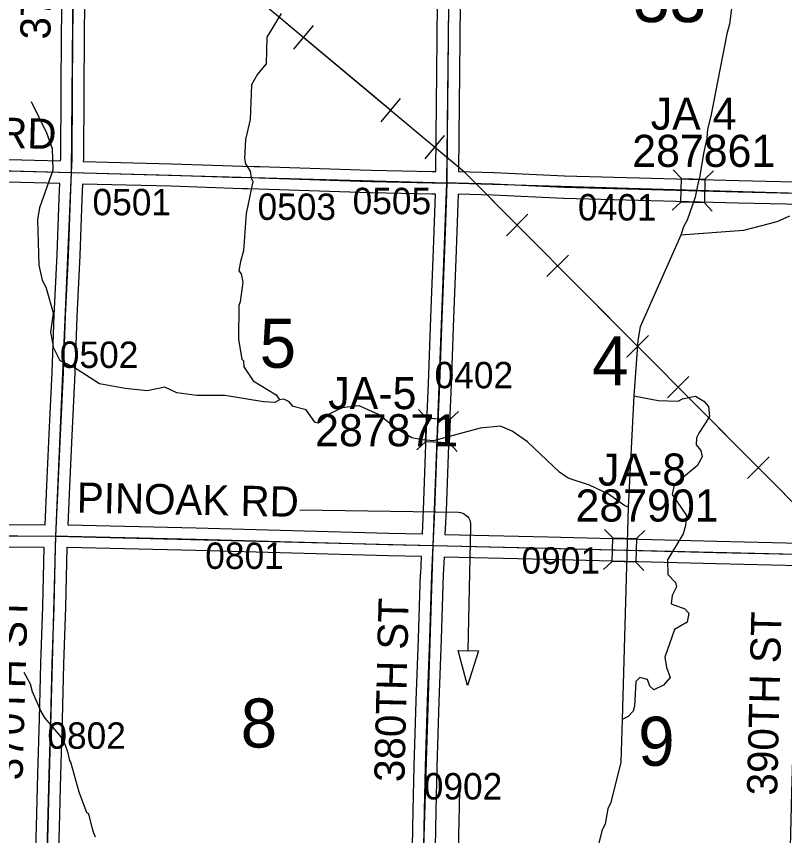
# Model space of a CAD drawing. Extents: x -132.8 to -73.3, y -60 to -26.
# Drawn here: x -102.953 to -100.916, y -40.66 to -38.489 of the extents above; entities that cross this region are included whole.
import ezdxf

# ---------------------------------------------------------------- set-up
doc = ezdxf.new("R2010")
doc.units = 0
for name, color, linetype in [('tdCoDirctArrow', 7, 'Continuous'), ('tdCoHydroRiver', 7, 'Continuous'), ('tdCoPipe', 7, 'Continuous'), ('tdCoSecRdNmbr', 7, 'Continuous'), ('tdCoSecRdTxt', 7, 'Continuous'), ('tdCoSecRteBand', 7, 'Continuous'), ('tdCoSecRteCL', 7, 'Continuous'), ('tdCoSectLine', 7, 'Continuous'), ('tdCoSectNmbr', 7, 'Continuous'), ('tdCoStrucSec', 7, 'Continuous'), ('tdCoStrucSecCoName', 7, 'Continuous'), ('tdCoStrucSecFHWANum', 7, 'Continuous'), ('tdCoSurfAsphalt', 7, 'Continuous'), ('tdCoSurfEarth', 7, 'Continuous'), ('tdCoSurfGravel', 7, 'Continuous'), ('tdCoTwpBndryShd', 7, 'Continuous')]:
    doc.layers.add(name, color=color, linetype=linetype)

msp = doc.modelspace()

# ---------------------------------------------------------------- linework, layer by layer
at = {"layer": 'tdCoDirctArrow'}
for points in [[(-102.2019, -39.7965), (-101.7812, -39.8032), (-101.7753, -39.8037), (-101.7695, -39.8057), (-101.7649, -39.808), (-101.7602, -39.8116), (-101.7571, -39.8142), (-101.7536, -39.8192), (-101.7512, -39.8243), (-101.7501, -39.8284), (-101.7495, -39.8328), (-101.7492, -39.8408), (-101.7557, -40.1694)], [(-101.7783, -40.5413), (-101.7833, -40.7815), (-101.7822, -40.787), (-101.7806, -40.7918), (-101.7785, -40.7953), (-101.7765, -40.7986), (-101.773, -40.8024), (-101.7686, -40.8061), (-101.763, -40.8088), (-101.7577, -40.8106), (-101.7516, -40.8115), (-101.7471, -40.8113), (-101.3452, -40.8196)]]:
    msp.add_lwpolyline(points, dxfattribs=at)
msp.add_lwpolyline([(-101.7275, -40.1701), (-101.7567, -40.262), (-101.7814, -40.1695)], close=True, dxfattribs=at)
at = {"layer": 'tdCoHydroRiver'}
for points in [[(-101.0509, -38.2152), (-101.0519, -38.4029), (-101.0564, -38.4611), (-101.0622, -38.5099), (-101.0691, -38.535), (-101.1118, -38.7533), (-101.1205, -38.7878), (-101.1226, -38.8114), (-101.1314, -38.8522), (-101.1406, -38.9119), (-101.1475, -38.937), (-101.153, -38.9684), (-101.1748, -39.0295), (-101.1847, -39.0466), (-101.1915, -39.0685)], [(-102.2514, -38.4815), (-102.289, -38.5437), (-102.2906, -38.6147), (-102.3134, -38.6426), (-102.3298, -38.6706), (-102.3334, -38.762), (-102.3456, -38.8153), (-102.3483, -38.8657), (-102.3455, -38.88), (-102.3333, -38.8992), (-102.3305, -38.9166), (-102.326, -38.9262), (-102.3437, -39.011), (-102.3507, -39.1102), (-102.3592, -39.1384), (-102.3629, -39.1635), (-102.3568, -39.1716), (-102.3525, -39.1937), (-102.36, -39.2456), (-102.3634, -39.255), (-102.3638, -39.3449), (-102.3555, -39.3971), (-102.3509, -39.402), (-102.3497, -39.4178), (-102.3253, -39.4546), (-102.2646, -39.4923), (-102.2554, -39.5051)], [(-102.2554, -39.5051), (-102.2682, -39.5127), (-102.2981, -39.5104), (-102.4003, -39.4939), (-102.4745, -39.4938), (-102.528, -39.4863), (-102.5592, -39.4714), (-102.6067, -39.4814), (-102.665, -39.4753), (-102.7326, -39.4628), (-102.8041, -39.417), (-102.8369, -39.402), (-102.8535, -39.3686), (-102.862, -39.3258), (-102.8546, -39.2755), (-102.8737, -39.2104), (-102.8842, -39.188), (-102.8928, -39.1484), (-102.8964, -39.0285), (-102.8909, -38.9955), (-102.8555, -38.8953), (-102.8575, -38.8401), (-102.8723, -38.7987), (-102.9131, -38.7158)], [(-100.9032, -39.0182), (-100.9366, -39.0333), (-101.0255, -39.0565), (-101.1915, -39.0685)], [(-101.1915, -39.0685), (-101.2995, -39.3121), (-101.3051, -39.3483), (-101.3162, -39.4947)], [(-101.3307, -39.7894), (-101.3401, -39.786), (-101.3836, -39.7551), (-101.4336, -39.7318), (-101.49, -39.7132), (-101.5133, -39.6969), (-101.5983, -39.6161), (-101.6387, -39.5884), (-101.6699, -39.5751), (-101.7237, -39.5802), (-101.8475, -39.6137), (-101.8775, -39.6114), (-101.9042, -39.6061), (-101.9431, -39.5831), (-101.9927, -39.5441), (-102.0443, -39.5209), (-102.0902, -39.5262), (-102.1205, -39.5413), (-102.1526, -39.5673), (-102.162, -39.564), (-102.185, -39.5319), (-102.2195, -39.5232), (-102.2303, -39.5104), (-102.2443, -39.5038), (-102.2554, -39.5051)], [(-101.3162, -39.4947), (-101.2518, -39.5072), (-101.1982, -39.5084), (-101.187, -39.5024), (-101.1521, -39.4953), (-101.1303, -39.5084), (-101.118, -39.5229), (-101.1155, -39.5482), (-101.1253, -39.5653), (-101.1433, -39.5933), (-101.1499, -39.6057), (-101.1503, -39.6247), (-101.138, -39.6391), (-101.1352, -39.6566), (-101.1484, -39.6799), (-101.2095, -39.7306), (-101.2148, -39.7557), (-101.1766, -39.8118), (-101.1788, -39.8385), (-101.1856, -39.8605), (-101.2266, -39.9289), (-101.2259, -39.9684), (-101.2058, -39.9894), (-101.2029, -40.0005), (-101.2145, -40.0239), (-101.2166, -40.0459), (-101.1806, -40.0593), (-101.1698, -40.0706), (-101.175, -40.0942), (-101.2086, -40.1139), (-101.2339, -40.1875), (-101.2298, -40.2144), (-101.2238, -40.2287), (-101.2194, -40.2414), (-101.2372, -40.2615), (-101.2627, -40.2736), (-101.2735, -40.2639), (-101.2794, -40.2464), (-101.2998, -40.2412), (-101.3111, -40.252), (-101.3141, -40.3166), (-101.3176, -40.3307), (-101.3306, -40.3446), (-101.3465, -40.3521)], [(-101.3162, -39.4947), (-101.3307, -39.7894)], [(-101.3307, -39.7894), (-101.3465, -40.3521)], [(-102.7437, -40.6645), (-102.7482, -40.6533), (-102.7511, -40.6422), (-102.7613, -40.6025), (-102.766, -40.5993), (-102.7734, -40.5802), (-102.7868, -40.5452), (-102.8087, -40.4658), (-102.8118, -40.461), (-102.8161, -40.442), (-102.8234, -40.4182), (-102.8356, -40.3974), (-102.8771, -40.3491), (-102.8878, -40.3315), (-102.9103, -40.279), (-102.9161, -40.2583), (-102.9328, -40.228)], [(-101.3465, -40.3521), (-101.3506, -40.4656), (-101.3767, -40.5723), (-101.385, -40.5894), (-101.3922, -40.6287), (-101.4005, -40.6475), (-101.416, -40.7086), (-101.4348, -40.7713), (-101.4558, -40.8623), (-101.4647, -40.9078), (-101.4731, -40.9313), (-101.522, -41.14), (-101.5256, -41.1604)]]:
    msp.add_lwpolyline(points, dxfattribs=at)
at = {"layer": 'tdCoPipe'}
for p, q in [((-102.1664, -38.5136), (-102.2181, -38.5755)), ((-101.9352, -38.7069), (-101.9869, -38.7687)), ((-101.8185, -38.8046), (-101.8703, -38.8664)), ((-101.5969, -39.0136), (-101.654, -39.0704)), ((-101.4896, -39.1215), (-101.5468, -39.1784)), ((-101.2771, -39.3351), (-101.3342, -39.3919)), ((-101.1698, -39.443), (-101.227, -39.4999)), ((-100.9573, -39.6566), (-101.0144, -39.7134))]:
    msp.add_line(p, q, dxfattribs=at)
for points in [[(-94.8143, -47.1462), (-94.7069, -46.9834), (-94.3383, -46.7979), (-94.0389, -46.5554), (-93.5712, -46.2188), (-94.1285, -45.467), (-94.6658, -44.7216), (-95.3488, -44.2535), (-96.1295, -43.7536), (-96.9537, -43.2251), (-97.8929, -42.5235), (-98.8243, -41.7306), (-99.8527, -40.7651), (-100.8396, -39.8322), (-101.7644, -38.9024), (-102.5401, -38.2536)], [(-101.9611, -38.7379), (-102.1922, -38.5446)], [(-101.6255, -39.0421), (-101.7644, -38.9024), (-101.8444, -38.8355)], [(-101.3057, -39.3636), (-101.5182, -39.15)], [(-100.9859, -39.6851), (-101.1984, -39.4715)]]:
    msp.add_lwpolyline(points, dxfattribs=at)
at = {"layer": 'tdCoSecRteBand'}
for points in [[(-102.8358, -38.8718), (-102.8356, -38.8659), (-102.8344, -38.6866), (-102.8334, -38.5381), (-102.8334, -38.538), (-102.8334, -38.5379), (-102.8312, -38.3698)], [(-102.7712, -38.3705), (-102.7734, -38.5386), (-102.7744, -38.687), (-102.7744, -38.687), (-102.7744, -38.687), (-102.7756, -38.8667), (-102.7756, -38.8672), (-102.7756, -38.8677), (-102.7758, -38.8734), (-102.542, -38.8794), (-102.5419, -38.8795), (-102.5418, -38.8795), (-102.3528, -38.8857), (-102.3228, -38.8867), (-102.3088, -38.8871), (-102.0404, -38.896), (-102.0112, -38.897), (-101.8511, -38.9004)], [(-101.8511, -38.9004), (-101.8416, -38.9003), (-101.841, -38.9003), (-101.841, -38.8997), (-101.8397, -38.8058), (-101.838, -38.6377), (-101.8365, -38.4537)], [(-101.7765, -38.4543), (-101.778, -38.6382), (-101.778, -38.6382), (-101.778, -38.6382), (-101.7797, -38.8064), (-101.7797, -38.8065), (-101.7797, -38.8065), (-101.781, -38.9), (-101.6873, -38.9024), (-101.6869, -38.9024), (-101.6865, -38.9024), (-101.4997, -38.9118), (-101.0382, -38.9238), (-100.8148, -38.929), (-100.7677, -38.9301), (-100.7638, -38.9212), (-100.7417, -38.9308), (-100.5732, -38.9347), (-100.5731, -38.9347), (-100.5731, -38.9347), (-100.0632, -38.948), (-99.8219, -38.9531), (-99.5648, -38.9586)], [(-103.0083, -38.8674), (-102.8362, -38.8718), (-102.8358, -38.8718)], [(-102.8769, -39.8363), (-102.8726, -39.7324), (-102.8726, -39.7323), (-102.8726, -39.7322), (-102.8662, -39.5966), (-102.8662, -39.5965), (-102.8662, -39.5965), (-102.8583, -39.4315), (-102.8526, -39.2817), (-102.8526, -39.2816), (-102.8526, -39.2814), (-102.8452, -39.1203), (-102.8395, -38.971), (-102.8381, -38.9318), (-103.0099, -38.9273)], [(-101.8767, -39.8606), (-101.8767, -39.86), (-101.874, -39.7965), (-101.8671, -39.6241), (-101.8671, -39.6241), (-101.8671, -39.6241), (-101.8604, -39.4619), (-101.854, -39.2866), (-101.854, -39.2866), (-101.854, -39.2866), (-101.8474, -39.1071), (-101.8474, -39.1071), (-101.8474, -39.1071), (-101.8418, -38.9603), (-101.851, -38.9604), (-101.8515, -38.9604), (-101.8519, -38.9604), (-102.0127, -38.9569), (-102.0129, -38.9569), (-102.0131, -38.9569), (-102.0424, -38.956), (-102.3107, -38.9471), (-102.3407, -38.9461), (-102.3547, -38.9457), (-102.5436, -38.9394), (-102.7781, -38.9334), (-102.7781, -38.9337), (-102.7796, -38.9732), (-102.7796, -38.9732), (-102.7796, -38.9732), (-102.7853, -39.1227), (-102.7853, -39.1228), (-102.7853, -39.1229), (-102.7927, -39.2841), (-102.7983, -39.4339), (-102.7983, -39.434), (-102.7983, -39.4342), (-102.8062, -39.5994), (-102.8126, -39.7349), (-102.8169, -39.8367), (-102.4761, -39.8448), (-102.476, -39.8448), (-102.476, -39.8448), (-101.9653, -39.8586), (-101.8773, -39.8606), (-101.8767, -39.8606)], [(-100.8263, -38.9888), (-101.0397, -38.9838), (-101.0397, -38.9838), (-101.0397, -38.9838), (-101.5016, -38.9717), (-101.502, -38.9717), (-101.5023, -38.9717), (-101.6891, -38.9624), (-101.7817, -38.96), (-101.7817, -38.9605), (-101.7818, -38.9605), (-101.7874, -39.1093), (-101.7941, -39.2888), (-101.8005, -39.4642), (-101.8005, -39.4642), (-101.8005, -39.4643), (-101.8071, -39.6266), (-101.814, -39.7989), (-101.814, -39.799), (-101.814, -39.799), (-101.8167, -39.8619), (-101.5442, -39.868), (-101.5441, -39.868), (-101.5441, -39.868), (-101.096, -39.8796), (-100.8757, -39.8848)], [(-102.9831, -39.8357), (-102.878, -39.8363), (-102.8769, -39.8363)], [(-102.9046, -40.8383), (-102.9039, -40.7852), (-102.9039, -40.785), (-102.9039, -40.7848), (-102.8997, -40.6361), (-102.8963, -40.4971), (-102.8963, -40.497), (-102.8963, -40.497), (-102.8921, -40.3502), (-102.8921, -40.3502), (-102.8879, -40.204), (-102.8879, -40.204), (-102.8879, -40.2039), (-102.8832, -40.0529), (-102.8793, -39.8963), (-102.9835, -39.8957)], [(-101.9039, -40.7382), (-101.9009, -40.5929), (-101.9009, -40.5929), (-101.9009, -40.5929), (-101.8984, -40.4767), (-101.8984, -40.4766), (-101.8984, -40.4764), (-101.8927, -40.3025), (-101.8927, -40.3025), (-101.8927, -40.3025), (-101.8871, -40.1378), (-101.8812, -39.9661), (-101.8811, -39.966), (-101.8811, -39.9659), (-101.8792, -39.9205), (-101.9667, -39.9186), (-101.9668, -39.9186), (-101.9669, -39.9186), (-102.4776, -39.9048), (-102.8181, -39.8966), (-102.8193, -39.8966), (-102.8232, -40.0544), (-102.8232, -40.0545), (-102.8232, -40.0546), (-102.8279, -40.2058), (-102.8321, -40.352), (-102.8363, -40.4986), (-102.8397, -40.6377), (-102.8397, -40.6377), (-102.8397, -40.6378), (-102.8439, -40.7863)], [(-100.9017, -40.7278), (-100.897, -40.5447), (-100.897, -40.5446), (-100.897, -40.5446), (-100.8921, -40.3693), (-100.8921, -40.3692), (-100.8921, -40.3691), (-100.8862, -40.1916), (-100.8862, -40.1915), (-100.8862, -40.1915), (-100.8802, -40.0182), (-100.8778, -39.9448), (-101.0975, -39.9396), (-101.0975, -39.9396), (-101.0976, -39.9396), (-101.5456, -39.928), (-101.8192, -39.9219), (-101.8212, -39.9683), (-101.8271, -40.1398), (-101.8328, -40.3045), (-101.8384, -40.4782), (-101.8409, -40.5942), (-101.8439, -40.7394)]]:
    msp.add_lwpolyline(points, dxfattribs=at)
at = {"layer": 'tdCoSecRteCL'}
for points in [[(-102.807, -38.9026), (-102.8056, -38.8665), (-102.8044, -38.6868), (-102.8034, -38.5383), (-102.8012, -38.3701), (-102.7999, -38.2145), (-102.7994, -38.0485), (-102.7979, -37.897)], [(-101.8113, -38.9301), (-101.8097, -38.8061), (-101.808, -38.6379), (-101.8065, -38.454), (-101.8041, -38.2836), (-101.8018, -38.103), (-101.7999, -37.9479), (-101.7995, -37.925)], [(-103.7334, -38.898), (-103.7334, -38.8929), (-103.7324, -38.8863), (-103.7287, -38.8816), (-103.7269, -38.8809), (-103.7198, -38.8781), (-103.7085, -38.8774), (-103.4796, -38.8833), (-103.0091, -38.8974), (-102.807, -38.9026)], [(-102.8481, -39.8665), (-102.8426, -39.7336), (-102.8362, -39.598), (-102.8283, -39.4327), (-102.8226, -39.2828), (-102.8152, -39.1215), (-102.8096, -38.9721), (-102.807, -38.9026)], [(-102.807, -38.9026), (-102.5428, -38.9094), (-102.3538, -38.9157)], [(-102.3097, -38.9171), (-102.0414, -38.926), (-102.0121, -38.9269), (-101.8513, -38.9304), (-101.8113, -38.9301)], [(-101.848, -39.8912), (-101.844, -39.7977), (-101.8371, -39.6253), (-101.8305, -39.4631), (-101.824, -39.2877), (-101.8174, -39.1082), (-101.8117, -38.9583), (-101.8113, -38.9301)], [(-101.8113, -38.9301), (-101.7864, -38.9299), (-101.688, -38.9324), (-101.5008, -38.9417), (-101.039, -38.9538), (-100.8155, -38.959), (-100.7482, -38.9606)], [(-103.7593, -39.8587), (-103.7333, -39.8595), (-103.4899, -39.861), (-102.9833, -39.8657), (-102.8481, -39.8665)], [(-102.8751, -40.8687), (-102.8739, -40.7856), (-102.8697, -40.6369), (-102.8663, -40.4978), (-102.8621, -40.3511), (-102.8579, -40.2049), (-102.8532, -40.0537), (-102.8493, -39.8932), (-102.8481, -39.8665)], [(-102.8481, -39.8665), (-102.8176, -39.8667), (-102.4768, -39.8748), (-101.9661, -39.8886), (-101.848, -39.8912)], [(-101.8445, -40.8597), (-101.8504, -40.853), (-101.8593, -40.8396), (-101.8665, -40.8263), (-101.8711, -40.813), (-101.8736, -40.798), (-101.8746, -40.7802), (-101.8739, -40.7388), (-101.8709, -40.5935), (-101.8684, -40.4774), (-101.8628, -40.3035), (-101.8571, -40.1388), (-101.8512, -39.9671), (-101.848, -39.8912)], [(-101.848, -39.8912), (-101.5449, -39.898), (-101.0968, -39.9096), (-100.8467, -39.9155)]]:
    msp.add_lwpolyline(points, dxfattribs=at)
at = {"layer": 'tdCoSectLine'}
for points in [[(-102.8073, -38.9026), (-102.7982, -37.897)], [(-101.8117, -38.9301), (-101.7999, -37.925)], [(-103.7331, -38.8774), (-102.8073, -38.9026)], [(-102.8485, -39.8665), (-102.8073, -38.9026)], [(-102.8073, -38.9026), (-101.8117, -38.9301)], [(-101.8483, -39.8912), (-101.8117, -38.9301)], [(-101.8117, -38.9301), (-100.8159, -38.959)], [(-103.7596, -39.8587), (-102.8485, -39.8665)], [(-102.8754, -40.8687), (-102.8485, -39.8665)], [(-102.8485, -39.8665), (-101.8483, -39.8912)], [(-101.879, -40.8917), (-101.8483, -39.8912)], [(-101.8483, -39.8912), (-100.8471, -39.9155)]]:
    msp.add_lwpolyline(points, dxfattribs=at)
at = {"layer": 'tdCoStrucSec'}
for points in [[(-101.2114, -38.8959), (-101.1899, -38.9186), (-101.1274, -38.9202)], [(-101.1047, -38.8987), (-101.1274, -38.9202), (-101.129, -38.9828)], [(-101.2142, -39.0027), (-101.1916, -38.9811), (-101.1899, -38.9186)], [(-101.1079, -39.005), (-101.129, -38.9828), (-101.1916, -38.9811)], [(-101.8871, -39.5311), (-101.8659, -39.5541), (-101.8034, -39.5567)], [(-101.8914, -39.6378), (-101.8684, -39.6166), (-101.8659, -39.5541)], [(-101.7809, -39.536), (-101.8034, -39.5567), (-101.8059, -39.6192)], [(-101.7847, -39.6422), (-101.8059, -39.6192), (-101.8684, -39.6166)], [(-101.3934, -39.8485), (-101.3719, -39.8712), (-101.3093, -39.8728)], [(-101.2866, -39.8512), (-101.3093, -39.8728), (-101.3109, -39.9353)], [(-101.3962, -39.9552), (-101.3735, -39.9337), (-101.3719, -39.8712)], [(-101.2899, -39.9575), (-101.3109, -39.9353), (-101.3735, -39.9337)]]:
    msp.add_lwpolyline(points, dxfattribs=at)
at = {"layer": 'tdCoSurfAsphalt'}
for points in [[(-101.848, -39.8912), (-101.844, -39.7977), (-101.8371, -39.6253), (-101.8305, -39.4631), (-101.824, -39.2877), (-101.8174, -39.1082), (-101.8117, -38.9583), (-101.8113, -38.9301), (-101.8097, -38.8061), (-101.808, -38.6379), (-101.8065, -38.454)], [(-105.7626, -39.7732), (-105.3663, -39.7826), (-104.8408, -39.7964), (-104.7595, -39.7997), (-104.7027, -39.802), (-104.4669, -39.8166), (-104.3263, -39.8252), (-104.0788, -39.8403), (-103.8755, -39.8536), (-103.7804, -39.858), (-103.7593, -39.8587), (-103.7333, -39.8595), (-103.4899, -39.861), (-102.9833, -39.8657), (-102.8481, -39.8665), (-102.8176, -39.8667), (-102.4768, -39.8748), (-101.9661, -39.8886), (-101.848, -39.8912)], [(-101.8445, -40.8597), (-101.8504, -40.853), (-101.8593, -40.8396), (-101.8665, -40.8263), (-101.8711, -40.813), (-101.8736, -40.798), (-101.8746, -40.7802), (-101.8739, -40.7388), (-101.8709, -40.5935), (-101.8684, -40.4774), (-101.8628, -40.3035), (-101.8571, -40.1388), (-101.8512, -39.9671), (-101.848, -39.8912)]]:
    msp.add_lwpolyline(points, dxfattribs=at)
at = {"layer": 'tdCoSurfEarth'}
msp.add_line((-102.3097, -38.9171), (-102.0414, -38.926), dxfattribs=at)
msp.add_lwpolyline([(-102.807, -38.9026), (-102.5428, -38.9094), (-102.3538, -38.9157)], dxfattribs=at)
at = {"layer": 'tdCoSurfGravel'}
for points in [[(-102.807, -38.9026), (-102.8056, -38.8665), (-102.8044, -38.6868), (-102.8034, -38.5383), (-102.8012, -38.3701), (-102.7999, -38.2145), (-102.7994, -38.0485), (-102.7979, -37.897)], [(-103.7269, -38.8809), (-103.7198, -38.8781), (-103.7085, -38.8774), (-103.4796, -38.8833), (-103.0091, -38.8974), (-102.807, -38.9026)], [(-102.8751, -40.8687), (-102.8739, -40.7856), (-102.8697, -40.6369), (-102.8663, -40.4978), (-102.8621, -40.3511), (-102.8579, -40.2049), (-102.8532, -40.0537), (-102.8493, -39.8932), (-102.8481, -39.8665), (-102.8426, -39.7336), (-102.8362, -39.598), (-102.8283, -39.4327), (-102.8226, -39.2828), (-102.8152, -39.1215), (-102.8096, -38.9721), (-102.807, -38.9026), (-102.807, -38.9026)], [(-102.0414, -38.926), (-102.0121, -38.9269), (-101.8513, -38.9304), (-101.8113, -38.9301)], [(-101.8113, -38.9301), (-101.8113, -38.9301), (-101.7864, -38.9299), (-101.688, -38.9324), (-101.5008, -38.9417), (-101.039, -38.9538), (-100.8155, -38.959)], [(-101.848, -39.8912), (-101.848, -39.8912), (-101.5449, -39.898), (-101.0968, -39.9096), (-100.8467, -39.9155), (-100.6216, -39.9209), (-100.1247, -39.9332), (-99.8904, -39.9426), (-99.8328, -39.944), (-99.6265, -39.949), (-99.2519, -39.9549), (-98.8451, -39.9644)]]:
    msp.add_lwpolyline(points, dxfattribs=at)
at = {"layer": 'tdCoTwpBndryShd'}
msp.add_lwpolyline([(-106.7236, -38.7848), (-105.728, -38.8086), (-104.7303, -38.8432), (-103.7331, -38.8774), (-102.8073, -38.9026), (-101.8117, -38.9301), (-100.8159, -38.959), (-99.8163, -38.9833), (-98.8197, -39.0068), (-97.8233, -39.0296), (-96.8881, -39.0551), (-95.8911, -39.0794), (-94.8967, -39.1026), (-93.9077, -39.1227), (-92.9108, -39.1449), (-91.9134, -39.1669), (-90.9452, -39.1903), (-89.9443, -39.2161), (-88.9458, -39.2388), (-87.9547, -39.2627), (-86.9487, -39.2862), (-85.9517, -39.3085)], dxfattribs=at)

# ---------------------------------------------------------------- texts
at = {"layer": 'tdCoSecRdNmbr'}
for s, rotation, p in [('0501', 359.9231, (-102.7513, -39.0161)), ('0505', 359.9232, (-102.0616, -39.0131)), ('0503', 359.9232, (-102.3138, -39.0283)), ('0401', 359.9237, (-101.4642, -39.0298)), ('0502', 359.9227, (-102.838, -39.4206)), ('0402', 359.9234, (-101.8443, -39.4745)), ('0801', 359.9229, (-102.4524, -39.9532)), ('0901', 359.9236, (-101.6138, -39.9657)), ('0802', 359.9226, (-102.871, -40.4298)), ('0902', 359.9234, (-101.8731, -40.5642))]:
    msp.add_text(s, height=0.07, rotation=rotation, dxfattribs=at).set_placement(p)
at = {"layer": 'tdCoSecRdTxt'}
for s, rotation, p in [('370TH ST', 89.4332, (-102.8628, -38.5507)), ('ROSEWOOD RD', 358.4334, (-103.6796, -38.8181)), ('PINOAK RD', 358.888, (-102.7934, -39.804)), ('370TH ST', 88.3564, (-102.9368, -40.514)), ('380TH ST', 88.6242, (-101.9245, -40.5189)), ('390TH ST', 88.6268, (-100.9362, -40.5547))]:
    msp.add_text(s, height=0.08, rotation=rotation, dxfattribs=at).set_placement(p)
at = {"layer": 'tdCoSectNmbr'}
for s, rotation, p in [('33', 359.9237, (-101.3178, -38.5041)), ('5', 359.923, (-102.3082, -39.4202)), ('4', 359.9236, (-101.4264, -39.4667)), ('8', 359.9229, (-102.3584, -40.4266)), ('9', 359.9237, (-101.3046, -40.475))]:
    msp.add_text(s, height=0.13, rotation=rotation, dxfattribs=at).set_placement(p)
at = {"layer": 'tdCoStrucSecCoName'}
for s, p in [('JA 4', (-101.2713, -38.7894)), ('JA-5', (-102.1262, -39.5298)), ('JA-8', (-101.4111, -39.7325))]:
    msp.add_text(s, height=0.085, dxfattribs=at).set_placement(p)
at = {"layer": 'tdCoStrucSecFHWANum'}
for s, p in [('287861', (-101.3203, -38.8879)), ('287871', (-102.1611, -39.6283)), ('287901', (-101.4706, -39.8278))]:
    msp.add_text(s, height=0.085, dxfattribs=at).set_placement(p)

doc.saveas('drawing.dxf')
